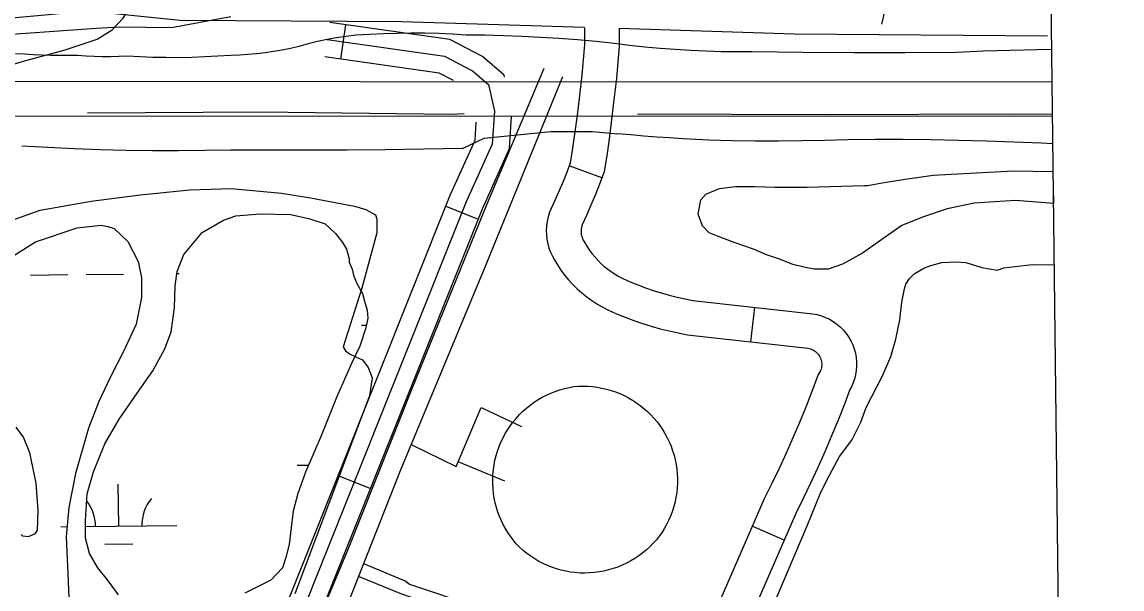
# Model space of a CAD drawing. Extents: x 3677843 to 3715951, y 511991 to 537744.
# Drawn here: x 3712830 to 3713778, y 522398 to 522887 of the extents above; entities that cross this region are included whole.
import ezdxf

# ---------------------------------------------------------------- set-up
doc = ezdxf.new("R2010")
doc.units = 0
for name, color, linetype in [('V-DOMW-TANK', 7, 'Continuous'), ('V-FLOD-BASE', 7, 'Continuous'), ('V-GRID-FRAM', 7, 'Continuous'), ('V-LEVE-TOET', 7, 'Continuous'), ('V-ROAD-CNTR', 7, 'Continuous'), ('V-SITE-OTLN', 7, 'Continuous'), ('V-SITE-VEGE', 7, 'Continuous'), ('V-SURV-LINE', 7, 'Continuous'), ('V-TOPO-SHOR', 7, 'Continuous'), ('V-UTIL-LINE', 7, 'Continuous'), ('V-WETL-SWMP', 7, 'Continuous')]:
    doc.layers.add(name, color=color, linetype=linetype)

msp = doc.modelspace()

# ---------------------------------------------------------------- linework, layer by layer
at = {"layer": 'V-DOMW-TANK'}
for points in [[(3713347.19, 522418.63), (3713343.36, 522417.07), (3713339.45, 522415.71), (3713335.48, 522414.55), (3713331.45, 522413.6), (3713327.38, 522412.85), (3713323.28, 522412.31), (3713319.15, 522411.98), (3713315.02, 522411.86), (3713310.88, 522411.95), (3713306.75, 522412.25), (3713302.64, 522412.75), (3713298.57, 522413.47), (3713294.53, 522414.4), (3713290.55, 522415.53), (3713286.64, 522416.86), (3713282.79, 522418.38), (3713279.02, 522420.1), (3713275.35, 522422.01), (3713271.79, 522424.1), (3713268.33, 522426.38), (3713264.99, 522428.82), (3713261.77, 522431.44), (3713258.7, 522434.21), (3713255.78, 522437.13), (3713254, 522439.48), (3713251.49, 522442.74), (3713249.14, 522446.12), (3713246.96, 522449.62), (3713244.96, 522453.22), (3713243.14, 522456.91), (3713241.51, 522460.69), (3713240.07, 522464.55), (3713238.83, 522468.48), (3713237.78, 522472.46), (3713236.94, 522476.49), (3713236.29, 522480.55), (3713235.86, 522484.65), (3713235.62, 522488.76), (3713235.6, 522492.87), (3713235.77, 522496.99), (3713236.16, 522501.09), (3713236.75, 522505.16), (3713237.54, 522509.2), (3713238.54, 522513.2), (3713239.73, 522517.14), (3713241.12, 522521.01), (3713242.7, 522524.82), (3713244.46, 522528.53), (3713246.42, 522532.16), (3713248.55, 522535.68), (3713250.85, 522539.09), (3713253.33, 522542.38), (3713255.96, 522545.55), (3713258.75, 522548.58), (3713261.69, 522551.46), (3713264.77, 522554.2), (3713267.98, 522556.77), (3713271.32, 522559.19), (3713274.77, 522561.43), (3713278.33, 522563.49), (3713281.99, 522565.38), (3713285.74, 522567.08), (3713289.57, 522568.59), (3713293.47, 522569.91), (3713297.43, 522571.03), (3713301.44, 522571.95), (3713305.5, 522572.67), (3713309.55, 522572.97), (3713313.61, 522573.06), (3713317.67, 522572.95), (3713321.72, 522572.64), (3713325.75, 522572.13), (3713329.75, 522571.42), (3713333.71, 522570.5), (3713337.62, 522569.39), (3713341.46, 522568.09), (3713345.24, 522566.6), (3713348.94, 522564.92), (3713352.55, 522563.06), (3713356.06, 522561.02), (3713359.47, 522558.81), (3713362.77, 522556.43), (3713365.94, 522553.89), (3713368.98, 522551.2), (3713371.88, 522548.35), (3713374.63, 522545.37), (3713377.23, 522542.25), (3713379.68, 522539.01), (3713381.96, 522535.64), (3713384.07, 522532.17), (3713386, 522528.6), (3713387.76, 522524.94), (3713389.32, 522521.19), (3713390.7, 522517.37), (3713391.89, 522513.48), (3713392.88, 522509.54), (3713393.67, 522505.56), (3713394.27, 522501.54), (3713394.66, 522497.5), (3713394.85, 522493.44)], [(3713394.85, 522493.44), (3713394.84, 522489.38), (3713394.63, 522485.33), (3713394.21, 522481.28), (3713393.59, 522477.27), (3713392.77, 522473.29), (3713391.76, 522469.36), (3713390.55, 522465.48), (3713389.15, 522461.66), (3713387.56, 522457.93), (3713385.79, 522454.27), (3713383.83, 522450.71), (3713381.7, 522447.25), (3713379.4, 522443.9), (3713376.81, 522440.68), (3713374.06, 522437.59), (3713371.16, 522434.64), (3713368.11, 522431.84), (3713364.92, 522429.21), (3713361.6, 522426.73), (3713358.16, 522424.44), (3713354.6, 522422.31), (3713350.94, 522420.38), (3713347.19, 522418.63)]]:
    msp.add_lwpolyline(points, dxfattribs=at)
at = {"layer": 'V-FLOD-BASE'}
for points in [[(3712886.18, 522808.71), (3713035.73, 522809.54), (3713199.48, 522807.56), (3713210.84, 522808.07)], [(3713360.39, 522807.95), (3713523.19, 522807.39), (3713683.15, 522807.77), (3713718.01, 522807.64)]]:
    msp.add_lwpolyline(points, dxfattribs=at)
at = {"layer": 'V-GRID-FRAM'}
msp.add_lwpolyline([(3681899.57, 535587.09), (3713561.25, 535950.92), (3713778.1, 517769.29), (3682100.56, 517405.29), (3681899.57, 535587.09)], dxfattribs=at)
at = {"layer": 'V-LEVE-TOET'}
for points in [[(3713717.34, 522863.29), (3713704.98, 522863.12), (3713681.79, 522862.55), (3713658.61, 522861.76), (3713635.44, 522860.73), (3713591.3, 522860.53), (3713547.17, 522860.55), (3713503.04, 522860.79), (3713458.91, 522861.26), (3713445.72, 522861.23), (3713432.53, 522861.41), (3713419.35, 522861.8), (3713406.18, 522862.4), (3713393.01, 522863.21), (3713379.87, 522864.23), (3713366.75, 522865.46), (3713353.65, 522866.9), (3713340.57, 522868.55), (3713324.64, 522870.15), (3713308.7, 522871.56), (3713292.73, 522872.77), (3713276.75, 522873.78), (3713260.77, 522874.59), (3713244.77, 522875.2), (3713228.77, 522875.61), (3713212.78, 522875.82), (3713200.9, 522876.51), (3713189.01, 522876.99), (3713177.11, 522877.28), (3713165.21, 522877.35), (3713153.31, 522877.22), (3713141.42, 522876.88), (3713129.53, 522876.34), (3713117.65, 522875.59), (3713109.34, 522874.64), (3713101.06, 522873.43), (3713092.83, 522871.95), (3713084.64, 522870.23), (3713076.51, 522868.24), (3713068.45, 522866.01), (3713061.24, 522864.3), (3713053.98, 522862.82), (3713046.68, 522861.53), (3713039.34, 522860.46), (3713031.98, 522859.6), (3713024.59, 522858.95), (3713017.19, 522858.52), (3713009.79, 522858.29), (3712998.63, 522857.48), (3712987.46, 522856.87), (3712976.28, 522856.47), (3712965.09, 522856.28), (3712953.9, 522856.3), (3712942.71, 522856.53), (3712931.52, 522856.96), (3712920.34, 522857.6), (3712913.25, 522857.27), (3712906.15, 522857.11), (3712899.03, 522857.11), (3712891.91, 522857.27), (3712884.79, 522857.6), (3712877.7, 522858.1), (3712870.09, 522858.04), (3712862.46, 522858.09), (3712854.83, 522858.22)], [(3712854.83, 522858.22), (3712847.18, 522858.45), (3712839.54, 522858.78), (3712831.89, 522859.2), (3712824.26, 522859.71)], [(3713209.61, 522778.06), (3713228.27, 522786.8), (3713285.61, 522792.58), (3713321.66, 522792.5), (3713343.51, 522790.69)], [(3713718.31, 522781.95), (3713708.74, 522782.45), (3713684.91, 522783.48), (3713661.08, 522784.32), (3713637.23, 522784.96), (3713613.38, 522785.39), (3713589.53, 522785.62), (3713565.68, 522785.65), (3713541.82, 522785.48), (3713521.87, 522784.9), (3713501.92, 522784.53), (3713481.96, 522784.38), (3713462, 522784.43), (3713442.04, 522784.71), (3713422.09, 522785.2), (3713410.83, 522785.73), (3713399.57, 522786.34), (3713388.32, 522787.04), (3713377.09, 522787.82), (3713365.87, 522788.7), (3713354.68, 522789.65), (3713343.51, 522790.69)], [(3713209.61, 522778.06), (3713176.33, 522777.42), (3713143.05, 522776.95), (3713109.76, 522776.63), (3713076.47, 522776.47), (3713043.18, 522776.48), (3713009.9, 522776.64), (3712987.35, 522776.21), (3712964.8, 522776.02), (3712942.25, 522776.07), (3712919.7, 522776.37), (3712897.15, 522776.91), (3712874.62, 522777.7), (3712852.09, 522778.72), (3712829.58, 522779.99)]]:
    msp.add_lwpolyline(points, dxfattribs=at)
at = {"layer": 'V-ROAD-CNTR'}
for p, q in [((3713104.69, 522855.04), (3713108.92, 522884.74)), ((3713329.6, 522752.55), (3713301.47, 522762.97)), ((3713195.22, 522728.21), (3713223.08, 522717.08)), ((3713461.18, 522641.09), (3713457.85, 522611.27)), ((3713102.45, 522496.06), (3713130.31, 522484.93)), ((3713486.88, 522440.22), (3713459.38, 522452.21))]:
    msp.add_line(p, q, dxfattribs=at)
for points in [[(3712803.08, 522841.68), (3712813.97, 522848.07), (3712831.06, 522853.22), (3712867.05, 522863.17), (3712894.7, 522872.22), (3712907.52, 522880.17), (3712917.08, 522890.34), (3712927.23, 522907.49), (3713160.33, 523480.44)], [(3713571.01, 522885.31), (3713578.77, 522918.13), (3713597.53, 522945.54), (3713623.45, 522960.1), (3713640.76, 522989.13), (3713663.99, 523058.51), (3713683.61, 523100.13), (3713706.69, 523114.87), (3713711.24, 523115.33)], [(3713314.59, 522882.28), (3713157.26, 522887.2), (3712966.26, 522888.46), (3712887.08, 522896.47), (3712767.23, 522885.47), (3712645.65, 522881.22), (3712404.59, 522876.57), (3712329.41, 522877.24)], [(3713245.86, 522839.5), (3713245.48, 522841.22), (3713226.67, 522857.42), (3713198.56, 522871.95), (3713095.11, 522886.71)], [(3713314.6, 522882.09), (3713314.61, 522867.48), (3713312.38, 522841.39), (3713309.98, 522821.13), (3713308.36, 522806.69), (3713306.53, 522792.47), (3713304.47, 522778.29), (3713302.4, 522765.48), (3713299.65, 522758.06), (3713296.26, 522749.45), (3713292.71, 522740.91), (3713288.98, 522732.44), (3713284.6, 522723.01), (3713283.33, 522718.95), (3713282.49, 522715.17), (3713281.95, 522711.32), (3713281.73, 522707.45), (3713281.84, 522703.57), (3713282.26, 522699.71), (3713283, 522695.89), (3713284.05, 522692.15), (3713285.4, 522688.51), (3713287.05, 522685), (3713288.74, 522682.06), (3713291.35, 522677.67), (3713294.33, 522673.2), (3713297.53, 522668.89), (3713300.96, 522664.75), (3713304.58, 522660.79), (3713308.4, 522657.01), (3713312.41, 522653.44), (3713316.59, 522650.07), (3713320.94, 522646.92), (3713325.44, 522644), (3713330.09, 522641.31), (3713334.9, 522638.84), (3713342.36, 522635.54), (3713349.71, 522632.52), (3713357.14, 522629.72), (3713364.65, 522627.13), (3713372.24, 522624.75), (3713379.88, 522622.59), (3713387.59, 522620.65), (3713395.35, 522618.92), (3713403.53, 522617.34), (3713507.22, 522605.76), (3713508.46, 522605.52), (3713509.62, 522605.19), (3713510.76, 522604.77), (3713511.84, 522604.25), (3713512.88, 522603.64), (3713513.86, 522602.94), (3713514.78, 522602.16), (3713515.63, 522601.3), (3713516.39, 522600.38), (3713517.08, 522599.38), (3713517.68, 522598.34), (3713518.19, 522597.25), (3713518.6, 522596.12), (3713518.91, 522594.95), (3713519.13, 522593.76), (3713519.24, 522592.58), (3713519.24, 522591.37), (3713519.14, 522590.17), (3713518.94, 522588.99), (3713518.64, 522587.82), (3713518.24, 522586.7), (3713517.75, 522585.6), (3713516.28, 522583), (3713510.75, 522568.39), (3713505.47, 522554.99), (3713500, 522541.68), (3713494.35, 522528.44), (3713488.51, 522515.28), (3713482.5, 522502.2), (3713476.3, 522489.21), (3713469.71, 522475.89), (3713420.66, 522363.4)], [(3713344.6, 522881.37), (3713344.61, 522866.22), (3713342.23, 522838.35), (3713339.78, 522817.68), (3713338.14, 522803.1), (3713336.25, 522788.4), (3713334.12, 522773.74), (3713331.55, 522757.81), (3713327.68, 522747.36), (3713324.07, 522738.19), (3713320.28, 522729.1), (3713316.32, 522720.08), (3713312.65, 522712.17), (3713312.34, 522711.19), (3713312.03, 522709.81), (3713311.84, 522708.42), (3713311.76, 522707.01), (3713311.79, 522705.6), (3713311.95, 522704.19), (3713312.22, 522702.81), (3713312.6, 522701.45), (3713313.09, 522700.13), (3713313.68, 522698.86), (3713314.63, 522697.21), (3713316.73, 522693.68), (3713318.87, 522690.48), (3713321.16, 522687.4), (3713323.6, 522684.43), (3713326.2, 522681.6), (3713328.94, 522678.89), (3713331.81, 522676.34), (3713334.8, 522673.93), (3713337.91, 522671.67), (3713341.13, 522669.58), (3713344.46, 522667.65), (3713347.84, 522665.92), (3713354.13, 522663.13), (3713360.69, 522660.44), (3713367.33, 522657.94), (3713374.04, 522655.63), (3713380.81, 522653.5), (3713387.63, 522651.57), (3713394.52, 522649.84), (3713401.44, 522648.3), (3713408.04, 522647.03), (3713511.7, 522635.44), (3713515.36, 522634.75), (3713519, 522633.72), (3713522.54, 522632.39), (3713525.96, 522630.75), (3713529.23, 522628.82), (3713532.32, 522626.62), (3713535.2, 522624.17), (3713537.86, 522621.48), (3713540.29, 522618.56), (3713542.45, 522615.45), (3713544.34, 522612.17), (3713545.94, 522608.73), (3713547.23, 522605.17), (3713548.22, 522601.51), (3713548.89, 522597.79), (3713549.23, 522594), (3713549.25, 522590.22), (3713548.94, 522586.45), (3713548.31, 522582.71), (3713547.36, 522579.04), (3713546.09, 522575.47), (3713544.52, 522572.02), (3713543.54, 522570.27), (3713538.74, 522557.57), (3713533.3, 522543.79), (3713527.67, 522530.09), (3713521.86, 522516.47), (3713515.85, 522502.93), (3713509.66, 522489.47), (3713503.28, 522476.1), (3713496.92, 522463.24), (3713448.06, 522351.18)], [(3713713.81, 522874.77), (3713495.81, 522876.61), (3713344.35, 522881.35)], [(3713092.99, 522871.86), (3713193.93, 522857.46), (3713218.22, 522844.9), (3713231.91, 522833.1), (3713237.04, 522810.05), (3713235.16, 522781.62), (3713212.84, 522731.87), (3713053.34, 522332.73), (3712914.15, 521979.03)], [(3713201.67, 522836.57), (3713189.29, 522842.97), (3713090.88, 522857.01)], [(3713066.72, 522325.79), (3713226.65, 522726.02), (3713249.95, 522777.94), (3713251.79, 522805.83)], [(3712900.19, 521984.52), (3713039.39, 522338.26), (3713199.02, 522737.73), (3713220.37, 522785.3), (3713221.38, 522800.65)]]:
    msp.add_lwpolyline(points, dxfattribs=at)
at = {"layer": 'V-SITE-OTLN'}
for p, q in [((3713009.7, 522891.46), (3712958.57, 522882.08)), ((3712893.7, 522881.37), (3712771.12, 522872.83)), ((3712913.77, 522882.56), (3712893.7, 522881.37)), ((3712958.57, 522882.08), (3712913.77, 522882.56))]:
    msp.add_line(p, q, dxfattribs=at)
at = {"layer": 'V-SITE-VEGE'}
for p, q in [((3713615.45, 522755.09), (3713684.42, 522758.82)), ((3713684.42, 522758.82), (3713718.6, 522758.25)), ((3713718.6, 522758.25), (3713718.93, 522730.42)), ((3713571.45, 522748.44), (3713591.07, 522751.46)), ((3713591.07, 522751.46), (3713615.45, 522755.09)), ((3713419.25, 522738.56), (3713431.12, 522743.35)), ((3713431.12, 522743.35), (3713444.8, 522745.17)), ((3713444.8, 522745.17), (3713461.45, 522745.21)), ((3713461.45, 522745.21), (3713478.7, 522744.65)), ((3713478.7, 522744.65), (3713506.65, 522744.72)), ((3713506.65, 522744.72), (3713556, 522746.03)), ((3713556, 522746.03), (3713558.97, 522746.03)), ((3713558.97, 522746.03), (3713571.45, 522748.44)), ((3713412.75, 522721.3), (3713415.09, 522733.8)), ((3713415.09, 522733.8), (3713419.25, 522738.56)), ((3713650.59, 522730.79), (3713627.41, 522725.98)), ((3713686.26, 522733.26), (3713650.59, 522730.79)), ((3713718.93, 522730.42), (3713686.26, 522733.26)), ((3713416.34, 522711.2), (3713412.75, 522721.3)), ((3713627.41, 522725.98), (3713606.02, 522718.79)), ((3713422.3, 522705.27), (3713416.34, 522711.2)), ((3713588.2, 522711.61), (3713573.95, 522701.47)), ((3713606.02, 522718.79), (3713588.2, 522711.61)), ((3713429.44, 522702.31), (3713422.3, 522705.27)), ((3713443.73, 522697), (3713429.44, 522702.31)), ((3713573.95, 522701.47), (3713554.36, 522687.74)), ((3713460.39, 522691.09), (3713443.73, 522697)), ((3713471.7, 522686.36), (3713460.39, 522691.09)), ((3713483.6, 522682.23), (3713471.7, 522686.36)), ((3713494.32, 522678.09), (3713483.6, 522682.23)), ((3713554.36, 522687.74), (3713537.13, 522678.19)), ((3713503.84, 522675.73), (3713494.32, 522678.09)), ((3713512.76, 522673.97), (3713503.84, 522675.73)), ((3713524.66, 522674), (3713512.76, 522673.97)), ((3713537.13, 522678.19), (3713524.66, 522674))]:
    msp.add_line(p, q, dxfattribs=at)
msp.add_lwpolyline([(3712813.34, 522713.33), (3712845.42, 522724.71), (3712889.41, 522732.54), (3712931.62, 522737.99), (3712974.42, 522742.26), (3713010.1, 522743.53), (3713053.52, 522739.47), (3713078.51, 522735.37), (3713116.58, 522728.33), (3713126.1, 522725.38), (3713134.44, 522720.64), (3713135.64, 522717.07), (3713135.67, 522705.18), (3713122.7, 522657.58), (3713106.76, 522606.99), (3713108.56, 522603.43), (3713112.13, 522601.06), (3713118.08, 522598.1), (3713123.44, 522595.73), (3713128.21, 522589.2), (3713131.8, 522580.29), (3713129.46, 522564.82), (3713111.73, 522518.4), (3713065.05, 522394)], dxfattribs=at)
at = {"layer": 'V-SURV-LINE'}
for points in [[(3711928.76, 522836.21), (3713717.68, 522835.45)], [(3713718.03, 522805.45), (3711928.74, 522806.21)]]:
    msp.add_lwpolyline(points, dxfattribs=at)
at = {"layer": 'V-TOPO-SHOR'}
msp.add_lwpolyline([(3713474.81, 522377.73), (3713506.75, 522452.74), (3713517.98, 522480.12), (3713523.9, 522492.62), (3713534.55, 522512.27), (3713545.22, 522526.57), (3713552.92, 522542.05), (3713557.65, 522554.55), (3713571.85, 522582.53), (3713578.95, 522598.6), (3713583.08, 522613.48), (3713586.6, 522630.14), (3713588.35, 522645.61), (3713590.7, 522656.91), (3713591.88, 522661.08), (3713594.84, 522665.84), (3713599, 522670.01), (3713607.31, 522674.79), (3713613.25, 522677.18), (3713622.76, 522679.58), (3713635.25, 522680.21), (3713643.57, 522679.63), (3713657.26, 522675.5), (3713670.35, 522673.16), (3713676.29, 522674.95), (3713700.67, 522677.99), (3713719.56, 522677.73)], dxfattribs=at)
at = {"layer": 'V-UTIL-LINE'}
msp.add_line((3713245.91, 522491.03), (3713205.75, 522507.79), dxfattribs=at)
for points in [[(3712943.46, 522017), (3713000.63, 522155.96), (3713055.05, 522298.57), (3713111.25, 522432.95), (3713165.68, 522569.68), (3713228.9, 522725.27), (3713280, 522847.32)], [(3713295.75, 522839.71), (3713229.6, 522677.58), (3713155.84, 522500.18), (3713102.58, 522365.22), (3713076.83, 522298.62), (3713117.56, 522256.92), (3713246.79, 522134.76), (3713373.09, 522012.01), (3713497.02, 521893.37)], [(3713165.17, 522522.63), (3713204.08, 522503.88), (3713225.74, 522554.57), (3713260.52, 522538.17)], [(3713124.25, 522420.14), (3713160.77, 522404.81), (3713163.72, 522402.46), (3713221.47, 522383.17), (3713218.55, 522372.56), (3713213.11, 522374.43), (3713157.27, 522393.61), (3713157.27, 522393.61), (3713119.88, 522409.05)]]:
    msp.add_lwpolyline(points, dxfattribs=at)
at = {"layer": 'V-WETL-SWMP'}
for p, q in [((3712837.24, 522668.82), (3712869.24, 522669.19)), ((3712885.24, 522669.37), (3712917.24, 522669.74)), ((3712963.22, 522670.27), (3712965.23, 522670.29)), ((3713122.6, 522625.66), (3713126.74, 522625.71)), ((3713067.14, 522504.95), (3713076.74, 522505.06)), ((3712913.14, 522452.43), (3712912.73, 522488.43)), ((3712863.14, 522451.86), (3712868.74, 522451.92)), ((3712884.41, 522452.1), (3712963.14, 522453.01)), ((3712901.32, 522436.87), (3712925.32, 522437.14))]:
    msp.add_line(p, q, dxfattribs=at)
for points in [[(3712912.84, 522393.01), (3712903.38, 522405.96), (3712895.1, 522416.55), (3712888, 522428.91), (3712884.43, 522441.87), (3712884.4, 522457.19), (3712886.11, 522480.18), (3712891.37, 522499.05), (3712901.33, 522523.24), (3712913.66, 522544.49), (3712928.93, 522566.93), (3712942.44, 522586.41), (3712953, 522605.29), (3712958.27, 522620.04), (3712961.17, 522640.68), (3712961.71, 522659.54), (3712963.45, 522671.92), (3712969.31, 522686.67), (3712985.18, 522705.57), (3713003.43, 522716.22), (3713014.03, 522719.79), (3713035.24, 522721.6), (3713061.18, 522721.08), (3713077.1, 522717.58), (3713091.26, 522712.9), (3713100.12, 522704.67), (3713106.03, 522697.02), (3713109.58, 522691.13), (3713110.77, 522687.01), (3713111.96, 522682.89), (3713111.96, 522679.94), (3713114.34, 522674.05), (3713115.53, 522668.75), (3713118.49, 522661.68), (3713123.23, 522652.85), (3713125.01, 522646.38), (3713127.39, 522638.72), (3713127.99, 522631.65), (3713126.25, 522623.39), (3713120.98, 522607.46), (3713113.94, 522592.71), (3713101.04, 522563.21), (3713087.57, 522530.17), (3713074.09, 522498.9), (3713067.65, 522480.61), (3713063.56, 522465.28), (3713061.82, 522451.13), (3713060.09, 522436.39), (3713057.17, 522425.19), (3713054.24, 522416.34), (3713044.25, 522405.71), (3713021.88, 522394.45)], [(3712776.96, 522528.84), (3712770.48, 522526.47), (3712762.21, 522531.75), (3712761, 522544.13), (3712764.51, 522557.1), (3712772.73, 522571.86), (3712780.94, 522588.38), (3712780.3, 522609.01), (3712786.13, 522637.31), (3712800.21, 522664.46), (3712817.26, 522682.18), (3712841.39, 522697.57), (3712877.31, 522709.44), (3712897.94, 522711.85), (3712903.83, 522710.68), (3712909.14, 522708.92), (3712920.96, 522697.76), (3712929.84, 522680.68), (3712932.82, 522666.54)], [(3712932.82, 522666.54), (3712932.86, 522649.45), (3712928.2, 522626.45), (3712917.64, 522603.44), (3712905.91, 522580.43), (3712895.94, 522559.77), (3712887.15, 522536.77), (3712876.05, 522497.84), (3712870.23, 522468.36), (3712867.93, 522443.01), (3712869.18, 522411.18), (3712870.43, 522384.07)], [(3712829.02, 522445.27), (3712830.2, 522444.09), (3712835.51, 522443.52), (3712841.4, 522445.89), (3712843.16, 522448.84), (3712843.71, 522465.93), (3712841.88, 522489.51), (3712836.52, 522515.43), (3712831.18, 522528.97), (3712824.68, 522537.8)]]:
    msp.add_lwpolyline(points, dxfattribs=at)
for centre, start, end in [((3712857.9, 522452.27), 359.88653, 38.05234), ((3712968.37, 522453.54), 139.88652, 181.43018)]:
    msp.add_arc(centre, 35.25, start, end, dxfattribs=at)

doc.saveas('drawing.dxf')
